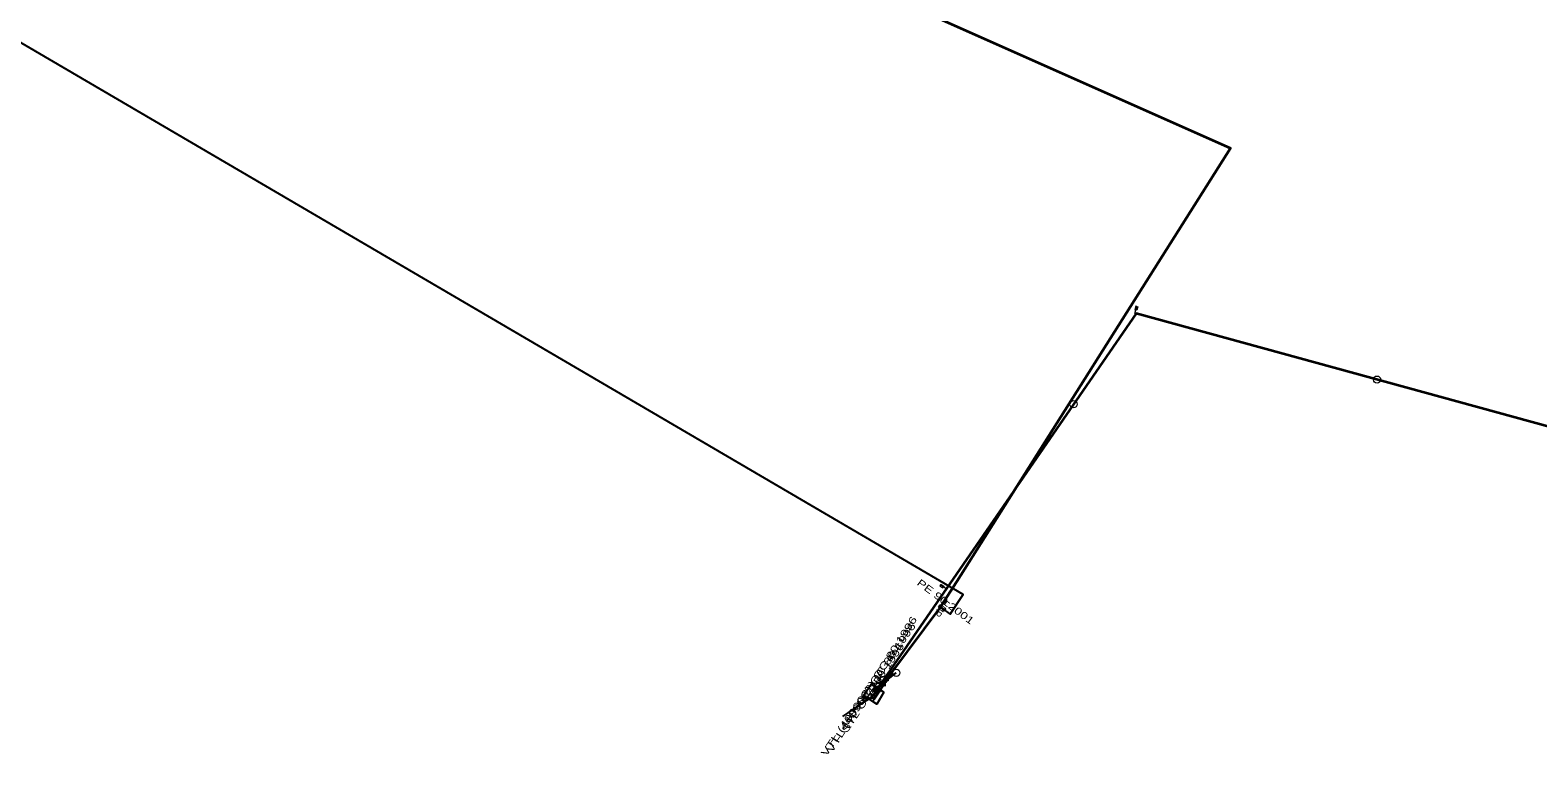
# Model space of a CAD drawing. Extents: x -737484 to -734496, y -1033882 to -1030666.
# Drawn here: x -736166.9 to -735957.6, y -1033042.2 to -1032940.7 of the extents above; entities that cross this region are included whole.
import ezdxf
from ezdxf.enums import TextEntityAlignment as Align

# ---------------------------------------------------------------- set-up
doc = ezdxf.new("R2010")
doc.units = 0
doc.header["$LTSCALE"] = 0.4
for name, color, linetype, lineweight in [('1', 7, 'Continuous', 13), ('22', 7, 'Continuous', 25), ('30', 7, 'Continuous', 25), ('37', 7, 'Continuous', 25), ('5', 7, 'Continuous', 35), ('7', 7, 'Continuous', 35)]:
    doc.layers.add(name, color=color, linetype=linetype, lineweight=lineweight)
doc.layers.add('2', color=7, linetype='Continuous')

msp = doc.modelspace()

# ---------------------------------------------------------------- linework, layer by layer
at = {"layer": '1'}
for p, q in [((-736013.542, -1032980.021), (-736013.412, -1032979.538)), ((-736013.32, -1032979.485), (-736013.23, -1032979.146)), ((-736040.15, -1033017.912), (-736040.44, -1033017.716)), ((-736039.716, -1033018.296), (-736040.13, -1033018.016)), ((-736048.446, -1033031.853), (-736049.255, -1033031.265)), ((-736048.27, -1033031.61), (-736049.079, -1033031.022))]:
    msp.add_line(p, q, dxfattribs=at)
for points in [[(-736013.283, -1032979.055), (-736013.428, -1032979.016), (-736013.557, -1032979.499), (-736013.412, -1032979.538)], [(-736013.283, -1032979.055), (-736013.138, -1032979.093), (-736013.267, -1032979.576), (-736013.412, -1032979.538)], [(-736013.257, -1032979.101), (-736013.184, -1032979.12), (-736013.294, -1032979.531), (-736013.367, -1032979.511)], [(-736040.545, -1033017.736), (-736040.628, -1033017.861), (-736040.214, -1033018.14), (-736040.13, -1033018.016)], [(-736040.545, -1033017.736), (-736040.461, -1033017.612), (-736040.046, -1033017.892), (-736040.13, -1033018.016)], [(-736040.492, -1033017.727), (-736040.45, -1033017.665), (-736040.098, -1033017.902), (-736040.14, -1033017.965)], [(-736039.8, -1033021.081), (-736040.041, -1033021.4), (-736040.598, -1033020.479), (-736040.839, -1033020.798)], [(-736048.885, -1033032.155), (-736048.872, -1033032.202), (-736048.864, -1033032.251), (-736048.861, -1033032.3), (-736048.863, -1033032.349), (-736048.87, -1033032.398), (-736048.881, -1033032.446), (-736048.896, -1033032.492), (-736048.916, -1033032.537), (-736048.941, -1033032.58), (-736048.97, -1033032.62), (-736049.002, -1033032.656), (-736049.038, -1033032.69), (-736049.076, -1033032.72), (-736049.118, -1033032.745), (-736049.162, -1033032.767), (-736049.208, -1033032.785), (-736049.256, -1033032.798), (-736049.305, -1033032.806), (-736049.354, -1033032.809), (-736049.403, -1033032.807), (-736049.451, -1033032.8), (-736049.499, -1033032.789), (-736049.545, -1033032.774), (-736049.59, -1033032.754), (-736049.633, -1033032.729), (-736049.673, -1033032.7), (-736049.709, -1033032.668), (-736049.743, -1033032.632), (-736049.773, -1033032.593), (-736049.8, -1033032.551), (-736049.821, -1033032.507), (-736049.838, -1033032.461), (-736049.851, -1033032.414), (-736049.859, -1033032.365), (-736049.863, -1033032.316), (-736049.86, -1033032.267), (-736049.853, -1033032.219), (-736049.843, -1033032.17), (-736049.827, -1033032.125), (-736049.807, -1033032.08), (-736049.782, -1033032.037), (-736049.753, -1033031.997), (-736049.721, -1033031.96), (-736049.685, -1033031.926), (-736049.647, -1033031.896), (-736049.605, -1033031.871), (-736049.561, -1033031.85), (-736049.515, -1033031.832), (-736049.467, -1033031.819), (-736049.418, -1033031.811), (-736049.369, -1033031.807), (-736049.32, -1033031.809), (-736049.272, -1033031.816), (-736049.225, -1033031.827), (-736049.178, -1033031.843), (-736049.133, -1033031.863), (-736049.09, -1033031.888), (-736049.05, -1033031.917), (-736049.014, -1033031.948), (-736048.98, -1033031.985), (-736048.95, -1033032.023), (-736048.924, -1033032.065), (-736048.903, -1033032.109)], [(-736049.469, -1033031.975), (-736049.436, -1033031.966), (-736049.402, -1033031.96), (-736049.367, -1033031.958), (-736049.333, -1033031.959), (-736049.299, -1033031.963), (-736049.266, -1033031.971), (-736049.233, -1033031.982), (-736049.202, -1033031.997), (-736049.171, -1033032.013), (-736049.143, -1033032.034), (-736049.117, -1033032.057), (-736049.094, -1033032.082), (-736049.073, -1033032.109), (-736049.055, -1033032.138), (-736049.04, -1033032.168), (-736049.028, -1033032.201), (-736049.019, -1033032.234), (-736049.013, -1033032.268), (-736049.011, -1033032.303), (-736049.012, -1033032.337), (-736049.016, -1033032.371), (-736049.024, -1033032.404), (-736049.035, -1033032.436), (-736049.05, -1033032.468), (-736049.067, -1033032.498), (-736049.087, -1033032.526), (-736049.11, -1033032.552), (-736049.135, -1033032.576), (-736049.162, -1033032.597), (-736049.191, -1033032.615), (-736049.223, -1033032.63), (-736049.254, -1033032.642), (-736049.287, -1033032.651), (-736049.321, -1033032.656), (-736049.356, -1033032.659), (-736049.39, -1033032.658), (-736049.424, -1033032.654), (-736049.458, -1033032.645), (-736049.491, -1033032.634), (-736049.521, -1033032.619), (-736049.552, -1033032.603), (-736049.58, -1033032.582), (-736049.606, -1033032.56), (-736049.629, -1033032.535), (-736049.65, -1033032.508), (-736049.668, -1033032.479), (-736049.683, -1033032.448), (-736049.695, -1033032.416), (-736049.704, -1033032.383), (-736049.71, -1033032.348), (-736049.712, -1033032.314), (-736049.711, -1033032.28), (-736049.707, -1033032.246), (-736049.699, -1033032.213), (-736049.688, -1033032.18), (-736049.674, -1033032.148), (-736049.656, -1033032.118), (-736049.636, -1033032.09), (-736049.613, -1033032.064), (-736049.588, -1033032.041), (-736049.561, -1033032.02), (-736049.532, -1033032.002), (-736049.501, -1033031.987)], [(-736049.269, -1033032.594), (-736049.298, -1033032.602), (-736049.327, -1033032.607), (-736049.357, -1033032.608), (-736049.386, -1033032.608), (-736049.415, -1033032.603), (-736049.444, -1033032.597), (-736049.472, -1033032.588), (-736049.499, -1033032.575), (-736049.525, -1033032.561), (-736049.548, -1033032.544), (-736049.571, -1033032.524), (-736049.591, -1033032.503), (-736049.609, -1033032.479), (-736049.624, -1033032.454), (-736049.637, -1033032.428), (-736049.648, -1033032.4), (-736049.655, -1033032.372), (-736049.66, -1033032.343), (-736049.661, -1033032.313), (-736049.661, -1033032.284), (-736049.658, -1033032.254), (-736049.651, -1033032.226), (-736049.641, -1033032.198), (-736049.629, -1033032.171), (-736049.614, -1033032.145), (-736049.597, -1033032.121), (-736049.577, -1033032.099), (-736049.556, -1033032.079), (-736049.532, -1033032.061), (-736049.508, -1033032.045), (-736049.481, -1033032.033), (-736049.454, -1033032.023), (-736049.425, -1033032.015), (-736049.396, -1033032.01), (-736049.367, -1033032.008), (-736049.337, -1033032.009), (-736049.308, -1033032.013), (-736049.28, -1033032.019), (-736049.251, -1033032.028), (-736049.224, -1033032.041), (-736049.198, -1033032.056), (-736049.175, -1033032.073), (-736049.152, -1033032.092), (-736049.132, -1033032.113), (-736049.114, -1033032.138), (-736049.099, -1033032.163), (-736049.086, -1033032.189), (-736049.076, -1033032.216), (-736049.068, -1033032.244), (-736049.063, -1033032.274), (-736049.062, -1033032.304), (-736049.062, -1033032.333), (-736049.066, -1033032.362), (-736049.072, -1033032.39), (-736049.082, -1033032.419), (-736049.094, -1033032.446), (-736049.109, -1033032.471), (-736049.126, -1033032.495), (-736049.146, -1033032.517), (-736049.168, -1033032.537), (-736049.191, -1033032.556), (-736049.216, -1033032.571), (-736049.242, -1033032.584)], [(-736049.104, -1033032.438), (-736049.602, -1033032.102), (-736048.545, -1033031.609), (-736049.043, -1033031.273)], [(-736049.316, -1033032.452), (-736049.329, -1033032.455), (-736049.344, -1033032.457), (-736049.358, -1033032.459), (-736049.374, -1033032.458), (-736049.388, -1033032.456), (-736049.402, -1033032.453), (-736049.417, -1033032.448), (-736049.43, -1033032.442), (-736049.443, -1033032.435), (-736049.455, -1033032.426), (-736049.466, -1033032.416), (-736049.476, -1033032.406), (-736049.485, -1033032.393), (-736049.493, -1033032.381), (-736049.5, -1033032.368), (-736049.505, -1033032.354), (-736049.508, -1033032.34), (-736049.511, -1033032.326), (-736049.512, -1033032.311), (-736049.511, -1033032.296), (-736049.509, -1033032.282), (-736049.506, -1033032.268), (-736049.502, -1033032.253), (-736049.495, -1033032.24), (-736049.488, -1033032.226), (-736049.48, -1033032.215), (-736049.469, -1033032.204), (-736049.459, -1033032.194), (-736049.448, -1033032.185), (-736049.434, -1033032.177), (-736049.421, -1033032.17), (-736049.407, -1033032.165), (-736049.394, -1033032.162), (-736049.379, -1033032.159), (-736049.365, -1033032.158), (-736049.349, -1033032.158), (-736049.335, -1033032.161), (-736049.321, -1033032.164), (-736049.306, -1033032.168), (-736049.293, -1033032.174), (-736049.28, -1033032.182), (-736049.268, -1033032.19), (-736049.257, -1033032.201), (-736049.247, -1033032.211), (-736049.239, -1033032.223), (-736049.23, -1033032.235), (-736049.223, -1033032.249), (-736049.219, -1033032.262), (-736049.215, -1033032.276), (-736049.212, -1033032.291), (-736049.211, -1033032.305), (-736049.212, -1033032.32), (-736049.214, -1033032.335), (-736049.217, -1033032.349), (-736049.222, -1033032.363), (-736049.228, -1033032.377), (-736049.235, -1033032.39), (-736049.244, -1033032.401), (-736049.254, -1033032.413), (-736049.264, -1033032.423), (-736049.276, -1033032.431), (-736049.289, -1033032.44), (-736049.302, -1033032.446)], [(-736048.22, -1033031.802), (-736048.723, -1033031.475), (-736047.676, -1033030.964), (-736048.179, -1033030.637)], [(-736050.669, -1033033.322), (-736049.85, -1033033.896), (-736049.448, -1033033.323), (-736050.267, -1033032.749)]]:
    msp.add_lwpolyline(points, close=True, dxfattribs=at)
msp.add_lwpolyline([(-736050.669, -1033033.322), (-736049.649, -1033033.609), (-736050.267, -1033032.749)], dxfattribs=at)
for centre in [(-735979.9392, -1032989.2107), (-736022.0693, -1032992.6341), (-736046.6591, -1033029.9516), (-736049.0739, -1033031.8563), (-736048.4273, -1033030.9161)]:
    msp.add_circle(centre, 0.5, dxfattribs=at)
at = {"layer": '22'}
msp.add_lwpolyline([(-736040.32, -1033020.94), (-736039.161, -1033021.809), (-736037.377, -1033019.077), (-736195.01, -1032926.637), (-736331.263, -1032872.136), (-736336.901, -1032879.653)], dxfattribs=at)
at = {"layer": '30'}
msp.add_lwpolyline([(-736048.407, -1033032.639), (-736049.382, -1033034.316), (-736051.196, -1033033.089), (-736050.137, -1033031.517)], close=True, dxfattribs=at)
at = {"layer": '37'}
for p in [(-736049.074, -1033031.856), (-736048.427, -1033030.916)]:
    msp.add_line(p, (-736046.659, -1033029.952), dxfattribs=at)
msp.add_lwpolyline([(-736050.061, -1033033.323), (-736051.756, -1033034.394), (-736054.13, -1033035.99)], dxfattribs=at)
at = {"layer": '5'}
msp.add_line((-736049.074, -1033031.856), (-736049.362, -1033032.309), dxfattribs=at)
for points in [[(-736235.45, -1032828.77), (-736180.2, -1032864.22), (-736120.57, -1032899.77), (-736068.64, -1032926.61), (-736000.29, -1032957.08), (-736038.27, -1033017.25), (-736040.52, -1033020.79), (-736047.44, -1033030.09), (-736048.2, -1033031.22)], [(-735453.458, -1033127.579), (-735474.026, -1033120.036), (-735568.61, -1033085.622), (-735678.017, -1033045.757), (-735757.343, -1033028.731), (-735835.562, -1033011.943), (-735873.636, -1033018.428), (-736013.383, -1032980.019), (-736048.427, -1033030.916), (-736049.074, -1033031.856)], [(-736050.059, -1033033.323), (-736049.742, -1033033.565), (-736048.2, -1033031.22)], [(-736049.362, -1033032.309), (-736049.66, -1033032.74), (-736050.059, -1033033.323)]]:
    msp.add_lwpolyline(points, dxfattribs=at)
at = {"layer": '7'}
msp.add_line((-736040.52, -1033020.79), (-736040.32, -1033020.94), dxfattribs=at)

# ---------------------------------------------------------------- texts
at = {"layer": '2', "width": 0.95}
msp.add_text('HUP', height=1, rotation=233, dxfattribs=at).set_placement((-736040.7185, -1033020.6386), align=Align.CENTER)
at = {"layer": '5'}
for s, rotation, width, p in [('VTL (409002) OC 80 1996', 55.613, 1.4, (-736050.1238, -1033032.5324)), ('VTL (409002) OC 80 1996', 57.553, 1.4, (-736049.6398, -1033031.8138)), ('STL OC 150 1996', 56.672, 1.35, (-736049.4975, -1033032.2837))]:
    msp.add_text(s, height=1, rotation=rotation, dxfattribs=dict(at, width=width)).set_placement(p, align=Align.CENTER)
at = {"layer": '7', "width": 1.35}
msp.add_text('PE 90 2001', height=1, rotation=323.13, dxfattribs=at).set_placement((-736040.1195, -1033020.4644), align=Align.CENTER)

doc.saveas('drawing.dxf')
